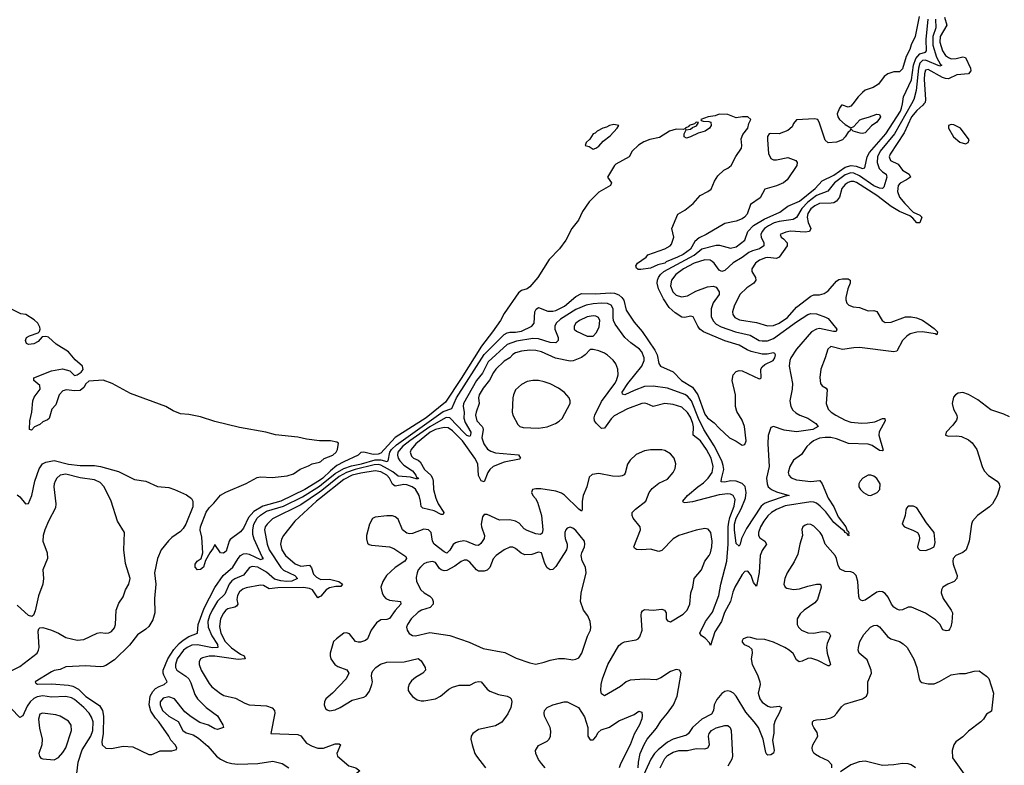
# Model space of a CAD drawing. Header units: inches. Extents: x 1603819 to 1745079, y 385938 to 533966.
# Tile 551 of 561: x 1657908 to 1664780, y 515387 to 520587. Entities that reach past the tile are written whole.
import ezdxf

# ---------------------------------------------------------------- set-up
doc = ezdxf.new("R2010")
doc.units = ezdxf.units.IN
doc.header["$MEASUREMENT"] = 0
for name, color, linetype in [('B6551', 7, 'Continuous'), ('B6561', 7, 'Continuous'), ('B6562', 7, 'Continuous')]:
    doc.layers.add(name, color=color, linetype=linetype)

msp = doc.modelspace()

# ---------------------------------------------------------------- linework, layer by layer
at = {"layer": 'B6551', "color": 5}
for points, elevation in [([(1660000, 517650.3), (1659910, 517661.1), (1659850, 517675.3), (1659692.7, 517692.7), (1659625.6, 517710), (1659442.9, 517742.9), (1659270, 517784.2), (1659170, 517817.9), (1659090, 517834.2), (1659030, 517839), (1658978.5, 517858.5), (1658927.8, 517890), (1658681, 517981), (1658554.3, 518050), (1658490, 518073.3), (1658390, 518065.4), (1658370, 518047.8), (1658357.2, 518022.8), (1658330, 518002.1), (1658290, 517998.5), (1658234.4, 518005.6), (1658210, 517998.4), (1658184.4, 517970), (1658159.8, 517900.2), (1658132.7, 517870), (1658114, 517806), (1658103.4, 517796.6), (1658070, 517781.6), (1658050, 517764.2), (1658012.3, 517747.7), (1657990, 517725.2), (1657978, 517730), (1657978.7, 517790), (1657992.3, 517850), (1658000.7, 517930), (1658010, 517954.8), (1658051.1, 518011.1), (1658050, 518036), (1658006.6, 518070), (1658006, 518090), (1658130, 518137.4), (1658208.1, 518151.9), (1658258.5, 518138.5), (1658290, 518106.8), (1658310, 518110.2), (1658336.8, 518130), (1658351.7, 518148.3), (1658346, 518170), (1658294.7, 518214.7), (1658249.8, 518270), (1658163.6, 518323.6), (1658110, 518373.2), (1658090, 518378.8), (1658064.5, 518375.5), (1658037.1, 518342.9), (1658007.5, 518327.5), (1657970, 518321.2), (1657955.3, 518330), (1657949.5, 518350), (1657955.3, 518370), (1657977.5, 518382.5), (1658036.6, 518403.4), (1658046.5, 518413.5), (1658052.1, 518427.9), (1658050, 518442), (1658034.5, 518470), (1658010, 518493), (1657951.5, 518530), (1657916.8, 518536.8), (1657846, 518570)], 220), ([(1657890, 517273), (1657910, 517259.6), (1657950, 517211.8), (1657970, 517212.7), (1657992.2, 517270), (1658013.1, 517370), (1658044.5, 517455.5), (1658067.1, 517490), (1658090, 517502), (1658150, 517512.9), (1658250, 517488.1), (1658330, 517478.9), (1658430, 517479), (1658472.1, 517472.1), (1658597.2, 517437.2), (1658710, 517380.3), (1658790, 517368.5), (1658870, 517332.3), (1658950, 517323.6), (1658990, 517311.8), (1659073, 517273), (1659107.2, 517247.2), (1659117.4, 517230), (1659116.7, 517190), (1659069, 517070), (1659050, 517038.3), (1659030, 517017.2), (1658970, 516976.3), (1658947.4, 516952.6), (1658896.3, 516890), (1658869.8, 516830), (1658848.4, 516730), (1658859.3, 516650), (1658849.4, 516550.6), (1658851.4, 516450), (1658837.9, 516402.1), (1658810, 516356), (1658790, 516336.9), (1658730, 516296.5), (1658675.5, 516224.5), (1658570, 516122.4), (1658510, 516083.5), (1658490, 516075.3), (1658470, 516073.5), (1658370, 516081.6), (1658230, 516074.9), (1658190, 516056), (1658150, 516048.7), (1658130, 516040.3), (1658017.2, 515970), (1658020.9, 515960.9), (1658032.5, 515952.5), (1658130, 515956.5), (1658250, 515947.4), (1658280.2, 515940.2), (1658317.8, 515917.8), (1658370, 515867.2), (1658464.5, 515804.5), (1658485.9, 515770), (1658494, 515730), (1658490.4, 515609.6), (1658480.9, 515550), (1658483.4, 515530), (1658510, 515508), (1658550, 515505.1), (1658630, 515520.2), (1658697.1, 515517.1), (1658810, 515462.7), (1658830, 515463.7), (1658890, 515487.8), (1658970, 515489.3), (1659002, 515498), (1659006, 515510), (1658994.4, 515530), (1658963.8, 515563.8), (1658950, 515590.4), (1658879.2, 515690), (1658855.4, 515715.4), (1658824.8, 515764.8), (1658811.1, 515810), (1658819.9, 515870), (1658837.7, 515902.3), (1658857, 515923), (1658882, 515938), (1658917.7, 515950), (1658938.2, 515970), (1658915, 516015), (1658910.1, 516030), (1658910.8, 516050), (1658941.8, 516130), (1658984.5, 516195.5), (1659022.3, 516237.7), (1659050, 516260.4), (1659090, 516285.4), (1659149.2, 516310), (1659154.8, 516370), (1659196.5, 516483.5), (1659270, 516628.2), (1659328.5, 516710), (1659395.8, 516770), (1659433.3, 516830), (1659450, 516850.4), (1659470, 516863.1), (1659490, 516865.3), (1659510, 516860.8), (1659590, 516821.6), (1659610, 516829.5), (1659601, 516841), (1659545.3, 516965.3), (1659536, 516996), (1659534.5, 517030), (1659541.5, 517070), (1659565.9, 517110), (1659590, 517132.6), (1659630, 517158.6), (1659750, 517193.7), (1659881.4, 517258.6), (1660000, 517334.7)], 240), ([(1660000, 517374.5), (1659899, 517310), (1659730, 517229.1), (1659605.8, 517194.2), (1659542.5, 517157.5), (1659505.5, 517114.5), (1659470, 517041.5), (1659450, 517015.1), (1659378.4, 516961.6), (1659370.4, 516949.6), (1659350, 516881.2), (1659330, 516866.6), (1659310, 516869.2), (1659270, 516928), (1659259.5, 516900.5), (1659234.9, 516870), (1659204.9, 516815.1), (1659190.3, 516770), (1659170, 516753.3), (1659149.7, 516749.7), (1659132, 516770), (1659134, 516790), (1659146.6, 516810), (1659175.1, 516830), (1659187.8, 516870), (1659178.7, 516978.7), (1659167.7, 517027.7), (1659170, 517050.8), (1659210, 517153), (1659230, 517182), (1659264.4, 517215.6), (1659309.7, 517270.3), (1659347, 517293), (1659490, 517353.1), (1659564.9, 517395.1), (1659590, 517398.9), (1659670, 517394.3), (1659774.5, 517405.5), (1659820.1, 517419.9), (1659867.1, 517452.9), (1659925, 517475), (1659950, 517489.2), (1660000, 517502.3)], 220), ([(1657830, 516036.1), (1657910, 516077.1), (1658029.8, 516170), (1658040.8, 516190), (1658044.8, 516210), (1658037, 516323), (1658041.6, 516338.4), (1658050, 516346.8), (1658070, 516348.2), (1658130, 516330.2), (1658179.3, 516310), (1658230, 516279), (1658310, 516259.6), (1658355.3, 516264.7), (1658450, 516308.7), (1658470, 516313.7), (1658510, 516308.4), (1658530, 516310.5), (1658550, 516320.7), (1658570, 516346), (1658578, 516370), (1658582.5, 516470), (1658601.3, 516518.7), (1658630, 516561.3), (1658647.9, 516610), (1658670.8, 516650), (1658678.8, 516690), (1658646.1, 516793.9), (1658636.1, 516890), (1658638.9, 517010), (1658591.1, 517090), (1658546.6, 517230), (1658496.9, 517330), (1658470, 517359.7), (1658430, 517379), (1658330, 517391.1), (1658230, 517418.1), (1658190, 517409.8), (1658168, 517390), (1658155.5, 517370), (1658148.4, 517350), (1658147.6, 517330), (1658159.7, 517210), (1658158, 517182), (1658110, 517089.5), (1658083.5, 517030), (1658071.9, 516990), (1658071.1, 516950), (1658100.2, 516870), (1658102.3, 516830), (1658070.2, 516750), (1658074.3, 516690), (1658071, 516650), (1658039.2, 516570), (1658016, 516464), (1658004.5, 516435.5), (1657994, 516426), (1657970, 516432.3), (1657890, 516504.5)], 260), ([(1660000, 517292.4), (1659870, 517203.7), (1659673.2, 517106.8), (1659636, 517070), (1659622.7, 517050), (1659616.6, 517030), (1659636.2, 516930), (1659648.6, 516890), (1659730, 516765.7), (1659750, 516748.3), (1659827.8, 516710), (1659846.7, 516690), (1659807.4, 516672.6), (1659770, 516669.7), (1659730, 516673), (1659686.2, 516686.2), (1659630, 516734.1), (1659570, 516768.9), (1659530, 516774.2), (1659513.2, 516766.8), (1659470, 516713.1), (1659410, 516686.7), (1659390, 516673.4), (1659370, 516651.7), (1659340.1, 516579.9), (1659290, 516532.8), (1659252, 516470), (1659233.9, 516430), (1659222.7, 516390), (1659223.8, 516350), (1659250.1, 516290), (1659290.1, 516230), (1659290.8, 516210), (1659253.2, 516206.8), (1659150, 516226.5), (1659110, 516225), (1659076.6, 516210), (1659052.2, 516190), (1659008.6, 516130), (1658995.2, 516090), (1658996.2, 516070), (1659006.1, 516050), (1659068.7, 516008.7), (1659088.3, 515990), (1659103, 515963), (1659130, 515882.3), (1659150, 515850.2), (1659209.6, 515789.6), (1659290, 515731.7), (1659327.2, 515670), (1659330.5, 515650), (1659290, 515637), (1659270, 515640.6), (1659226.3, 515666.3), (1659166.2, 515686.2), (1659104.3, 515724.3), (1659060.6, 515760.6), (1658990, 515851), (1658950, 515865.8), (1658910, 515855.4), (1658889.5, 515830), (1658888.5, 515810), (1658904.8, 515770), (1658950, 515731.2), (1659013.9, 515693.9), (1659046.4, 515630), (1659070, 515614.5), (1659119.2, 515599.2), (1659155.9, 515575.9), (1659221.2, 515521.2), (1659282.7, 515450), (1659310, 515429.6), (1659351.7, 515410), (1659390, 515399.6), (1659430, 515396), (1659570, 515400.6), (1659675.6, 515415.6), (1659739.5, 515399.5), (1659786, 515370)], 260), ([(1660000, 517245.3), (1659980.8, 517230), (1659828.6, 517090), (1659749.7, 516990.3), (1659736.6, 516963.4), (1659728, 516930), (1659737.8, 516890), (1659762.8, 516850), (1659830, 516792.5), (1659870, 516777.1), (1659930, 516784.2), (1659945.3, 516765.3), (1659959.8, 516719.8), (1659979, 516699), (1660000, 516688.7)], 280), ([(1660000, 516562.1), (1659990, 516556.4), (1659951.5, 516611.5), (1659930, 516621.1), (1659890, 516628.4), (1659710, 516625.1), (1659650, 516618.6), (1659610, 516640.3), (1659590, 516643.2), (1659490, 516624.6), (1659464.9, 516615.1), (1659442.4, 516597.6), (1659427.6, 516572.4), (1659424.2, 516544.2), (1659430.2, 516510), (1659422, 516498), (1659409.1, 516490.9), (1659360.4, 516479.6), (1659346.3, 516470), (1659330, 516447.9), (1659310.5, 516409.5), (1659303.7, 516356.3), (1659312, 516310), (1659343.6, 516250), (1659387.1, 516207.1), (1659450, 516162.1), (1659474, 516150), (1659482.8, 516130), (1659433.8, 516126.2), (1659271.4, 516148.6), (1659232, 516148), (1659183.4, 516136.6), (1659170.9, 516129.1), (1659160.7, 516110), (1659160.2, 516090), (1659174, 516050), (1659230, 515957.8), (1659250, 515935.2), (1659310, 515887.2), (1659333.7, 515873.7), (1659414.8, 515854.8), (1659480.4, 515820.4), (1659510, 515810.2), (1659630, 515801), (1659670, 515788.5), (1659685.7, 515770), (1659688.9, 515750), (1659662, 515610), (1659850, 515602.2), (1659870, 515592.8), (1659910, 515542.6), (1659950, 515521.4), (1659990, 515508), (1660000, 515507.8)], 280), ([(1658302.1, 515290), (1658317.2, 515410), (1658344.8, 515495.2), (1658404.3, 515590), (1658418, 515630), (1658420.6, 515690), (1658410, 515723.9), (1658392.9, 515750), (1658356.2, 515790), (1658290, 515846.6), (1658270, 515857.1), (1658230, 515866.1), (1658130, 515863.5), (1658070, 515872.1), (1658030, 515865.3), (1658006.3, 515853.7), (1657980.8, 515830), (1657960.7, 515799.3), (1657930, 515731.3), (1657910, 515721.6), (1657850, 515783.5)], 260)]:
    msp.add_lwpolyline(points, dxfattribs=dict(at, elevation=elevation))
at = {"layer": 'B6551', "color": 5, "elevation": 280}
msp.add_lwpolyline([(1658068.4, 515751.6), (1658050, 515743.6), (1658039.7, 515710), (1658047.5, 515647.5), (1658064.7, 515570), (1658062.2, 515530), (1658042.4, 515470), (1658045.7, 515450), (1658056.7, 515436.7), (1658070, 515432), (1658150, 515424.7), (1658178.3, 515441.7), (1658210, 515477.4), (1658229.8, 515510), (1658270.8, 515630), (1658267.5, 515667.5), (1658250, 515696.3), (1658190, 515730.8), (1658159.6, 515739.6)], close=True, dxfattribs=at)
at = {"layer": 'B6561', "color": 5}
for points, elevation in [([(1664219.2, 520000), (1664211.2, 519990), (1664170, 519954.4), (1664133.7, 519910), (1664082.2, 519797.8), (1663983.3, 519650), (1663977, 519630), (1663985.5, 519605.5), (1664039.4, 519579.4), (1664070, 519538.1), (1664115.9, 519510), (1664125.4, 519490), (1664098, 519470), (1664053.2, 519446.8), (1664040.1, 519430), (1664035.5, 519390), (1664049.7, 519349.7), (1664085.3, 519305.3), (1664144, 519244), (1664190, 519224.4), (1664206, 519210), (1664190, 519169.5), (1664170, 519169.7), (1664142.6, 519202.6), (1664120, 519220), (1664050, 519249.9), (1663990, 519284.9), (1663890, 519360.7), (1663750, 519451.3), (1663730, 519458.4), (1663710, 519458.9), (1663690, 519452.3), (1663670, 519438.2), (1663645.8, 519410), (1663631.3, 519348.7), (1663610, 519320.8), (1663590, 519310.9), (1663571.8, 519308.2), (1663490, 519305), (1663458.8, 519290), (1663430, 519267.2), (1663410, 519235.4), (1663405.4, 519210), (1663411.7, 519171.7), (1663430.7, 519130), (1663420.2, 519110), (1663390, 519104.3), (1663288.6, 519111.4), (1663254.9, 519105.1), (1663215.5, 519090), (1663223.7, 519070), (1663239.6, 519059.6), (1663263.8, 519030), (1663263.8, 519010), (1663210, 518929.9), (1663190, 518921.8), (1663130.7, 518929.3), (1663113.9, 518926.1), (1663071.8, 518910), (1663043.9, 518890), (1663018.6, 518850), (1663017.6, 518830), (1663043.2, 518790), (1663047.1, 518770), (1663031.4, 518750), (1662982.9, 518717), (1662935, 518670), (1662894.8, 518590), (1662882.9, 518550), (1662885.6, 518530), (1662900.2, 518510), (1662933, 518493), (1663050, 518476.4), (1663127.2, 518452.8), (1663170, 518455.4), (1663210, 518470.5), (1663267.7, 518510), (1663330, 518582.2), (1663430, 518660.1), (1663450, 518668.1), (1663491.2, 518668.8), (1663523.1, 518676.9), (1663550, 518696.8), (1663610, 518764), (1663625.6, 518774.4), (1663650, 518779.8), (1663690, 518779.7), (1663705.3, 518770), (1663703.9, 518750), (1663689, 518711), (1663673.4, 518650), (1663673.8, 518633.8), (1663681.3, 518610), (1663696.1, 518596.1), (1663725.1, 518585.1), (1663770, 518579.3), (1663830, 518557.1), (1663870, 518559.3), (1663890, 518552.9), (1663927.1, 518490), (1663950, 518476.5), (1663990, 518477.1), (1664090, 518513.8), (1664130, 518514.6), (1664168.5, 518508.5), (1664210, 518490.5), (1664250, 518464.2), (1664290, 518434), (1664313.1, 518410), (1664310.2, 518389.8), (1664297.4, 518397.4), (1664210, 518409.9), (1664170, 518407.7), (1664124.4, 518395.6), (1664099, 518381), (1664069, 518351), (1664030, 518276.1), (1664010, 518271.4), (1663770, 518299.9), (1663730, 518299.6), (1663650, 518287.7), (1663570, 518308.3), (1663548.1, 518290), (1663531.2, 518230), (1663498.9, 518150), (1663492, 518092), (1663497.4, 518050), (1663510, 518034), (1663536.4, 518016.4), (1663545.1, 518005.1), (1663537.7, 517910), (1663550.8, 517870.7), (1663571.3, 517850), (1663604.4, 517830), (1663670, 517794.3), (1663710, 517780.5), (1663787, 517773), (1663825.1, 517774.9), (1663876.7, 517783.3), (1663930, 517806), (1663946.8, 517806.8), (1663948.7, 517790), (1663908.1, 517711.9), (1663904.7, 517690), (1663934.1, 517585.9), (1663930, 517581.1), (1663910, 517583.8), (1663857.2, 517617.2), (1663830, 517627.1), (1663692.6, 517632.6), (1663610, 517664.8), (1663570, 517672.7), (1663530, 517673.6), (1663490, 517668), (1663449.1, 517650.9), (1663422.3, 517630), (1663402.3, 517610), (1663365.5, 517554.5), (1663310, 517516.3), (1663283.2, 517470), (1663271.4, 517430), (1663276, 517410), (1663292.5, 517392.5), (1663330, 517378.9), (1663430, 517366.3), (1663493.7, 517373.7), (1663509.7, 517349.7), (1663550.5, 517250), (1663590.9, 517190.9), (1663620.6, 517120.6), (1663674.6, 517050), (1663683.6, 517023.6), (1663690, 517020.4), (1663694.3, 517010), (1663693.8, 516993.8), (1663698.8, 516990), (1663690, 516987.1), (1663684.5, 517004.5), (1663670, 517011.3), (1663663.2, 517023.2), (1663650, 517029.9), (1663590, 517081.4), (1663534.9, 517154.9), (1663495.5, 517195.5), (1663470, 517216), (1663450, 517223.3), (1663430, 517223.8), (1663250, 517196.8), (1663190, 517172), (1663155.1, 517150), (1663130, 517127.1), (1663102.2, 517090), (1663079.8, 517050), (1663065.9, 517010), (1663065.3, 516990), (1663074.3, 516974.3), (1663108.1, 516950), (1663121.8, 516930), (1663090, 516886), (1663076.1, 516850), (1663068.5, 516731.5), (1663050, 516637), (1663030, 516662), (1663013.2, 516710), (1663000.2, 516730), (1662990, 516740.6), (1662970, 516739.4), (1662950, 516717.3), (1662899.6, 516630), (1662885.2, 516594.8), (1662868.3, 516530), (1662827.1, 516453), (1662805.7, 516390), (1662760.7, 516319.3), (1662730, 516223.6), (1662722.3, 516242.3), (1662693.6, 516273.6), (1662667.6, 516290), (1662656.5, 516310), (1662694.5, 516390), (1662743.6, 516456.4), (1662788.2, 516571.8), (1662802.1, 516650), (1662843.3, 516810), (1662853.9, 516930), (1662852.8, 517050), (1662856.7, 517083.3), (1662864.5, 517115.5), (1662895.3, 517195.3), (1662901.3, 517241.3), (1662888.9, 517268.9), (1662870, 517277.9), (1662850, 517279.7), (1662790, 517273), (1662605.2, 517225.2), (1662550, 517218), (1662540.9, 517220.9), (1662536.4, 517230), (1662569.9, 517270), (1662640.5, 517330), (1662682, 517358), (1662714.3, 517390), (1662741, 517430), (1662748.7, 517470), (1662733.9, 517530), (1662701.2, 517590), (1662660.8, 517650), (1662609.9, 517690), (1662611.6, 517748.4), (1662607.6, 517770), (1662590, 517815), (1662570, 517848.6), (1662530, 517885.3), (1662470, 517903.6), (1662410, 517909.9), (1662330, 517888.6), (1662288.5, 517908.5), (1662270, 517913), (1662250, 517909.9), (1662150, 517873), (1662056.5, 517823.5), (1662036.2, 517803.8), (1661990, 517738), (1661970, 517735.3), (1661933.7, 517770), (1661920.5, 517790), (1661918.5, 517810), (1661923.5, 517830), (1661970, 517925.1), (1662062.9, 518050), (1662073.8, 518070), (1662085.7, 518110), (1662083.7, 518150), (1662070, 518187.6), (1662050, 518212.6), (1662010, 518248), (1661990, 518262), (1661950, 518278.7), (1661910, 518287.8), (1661890, 518286), (1661856, 518250), (1661830, 518231.8), (1661771.3, 518208.7), (1661750, 518206.8), (1661647.2, 518227.2), (1661550, 518270.3), (1661510, 518280.1), (1661470, 518281.7), (1661410, 518275.4), (1661370, 518264.7), (1661350, 518252.2), (1661330.1, 518229.9), (1661290, 518206.7), (1661231.1, 518148.9), (1661214.2, 518125.8), (1661187.3, 518072.7), (1661142.5, 518017.5), (1661115.6, 517970), (1661109.7, 517950), (1661116.4, 517910), (1661093.4, 517850), (1661090.1, 517830), (1661099.8, 517790), (1661137.2, 517750), (1661140.8, 517740.8), (1661143.6, 517730), (1661134.6, 517670), (1661148.2, 517630), (1661173.2, 517593.2), (1661197, 517577), (1661230, 517566.9), (1661390, 517551.8), (1661404.2, 517530), (1661397.7, 517522.3), (1661290, 517501.5), (1661213.1, 517470), (1661189.8, 517450.2), (1661175.3, 517430), (1661150, 517364.4), (1661130, 517371.7), (1661110, 517407.7), (1661106.1, 517490), (1661086.2, 517530), (1660999.4, 517650), (1660930, 517719.4), (1660899.9, 517739.9), (1660870, 517743.2), (1660810, 517730.2), (1660773.8, 517710), (1660673.1, 517630), (1660639.6, 517590), (1660633.3, 517570), (1660642.8, 517542.8), (1660656.5, 517530), (1660690, 517515), (1660703.2, 517503.2), (1660734.8, 517450), (1660776.9, 517410), (1660790.1, 517390.1), (1660795.4, 517370), (1660797.7, 517310), (1660812, 517250), (1660829.7, 517209.7), (1660868, 517150), (1660863.5, 517136.5), (1660850, 517137), (1660801.7, 517161.7), (1660721.2, 517181.2), (1660711.2, 517191.2), (1660706.9, 517230), (1660696, 517270), (1660670, 517312.8), (1660647.9, 517330), (1660610, 517344.2), (1660590, 517346.4), (1660530, 517333.1), (1660510, 517347.6), (1660489.9, 517390), (1660469.9, 517410), (1660430, 517433.8), (1660390, 517441.6), (1660290, 517424.9), (1660230, 517409.7), (1660170, 517380.9), (1660000, 517245.3)], 280), ([(1664132, 520000), (1664013.9, 519790), (1663913.8, 519670), (1663894.9, 519630), (1663893.2, 519590), (1663906.7, 519550), (1663930, 519526), (1663956.9, 519510), (1663959.3, 519499.3), (1663960.4, 519490), (1663940.3, 519419.7), (1663930.5, 519409.5), (1663910, 519411.2), (1663870, 519427.5), (1663770, 519497.6), (1663730, 519516.9), (1663710, 519519.3), (1663670, 519506), (1663595.8, 519450), (1663549.7, 519390.3), (1663470, 519360.9), (1663410, 519315.4), (1663367.3, 519270), (1663330, 519207), (1663306.1, 519193.9), (1663210, 519180.3), (1663174, 519170), (1663134.4, 519150), (1663106.8, 519130), (1663089.6, 519110), (1663081.5, 519090), (1663083.1, 519070), (1663102.2, 519030), (1663102.7, 519010), (1663073, 518990), (1663023.8, 518976.2), (1662996.9, 518963.1), (1662950, 518928.9), (1662887.7, 518892.3), (1662830, 518837.3), (1662810, 518832), (1662790, 518839.8), (1662754.3, 518890), (1662741.4, 518901.4), (1662727, 518910), (1662690, 518913.5), (1662615.4, 518890), (1662540.8, 518850), (1662487.2, 518810), (1662457.3, 518770), (1662451.8, 518730), (1662466.8, 518690), (1662490, 518665), (1662526.7, 518653.3), (1662570, 518661.8), (1662626.7, 518693.3), (1662710, 518724.6), (1662749.3, 518729.3), (1662770, 518720.8), (1662790.1, 518690.1), (1662789.3, 518670), (1662747.9, 518612.1), (1662735.2, 518570), (1662735.3, 518515.3), (1662750, 518484.3), (1662770, 518464.8), (1662805.3, 518445.3), (1662904.6, 518410), (1663007.5, 518387.5), (1663070, 518350.7), (1663090, 518346.5), (1663128.4, 518348.4), (1663170, 518363.9), (1663330, 518480.5), (1663410, 518530.1), (1663430, 518537.2), (1663470, 518535), (1663533.5, 518513.5), (1663550, 518503.2), (1663612.7, 518430), (1663607.7, 518412.3), (1663587.7, 518412.2), (1663490, 518434.1), (1663470, 518429.4), (1663434.3, 518410), (1663330.1, 518290), (1663291, 518230), (1663283.5, 518210), (1663277.8, 518170), (1663302.3, 518050), (1663299.6, 518010), (1663284.7, 517930), (1663291.1, 517890), (1663304.9, 517864.9), (1663325.3, 517845.3), (1663352.2, 517830), (1663410, 517807.6), (1663465.3, 517770), (1663482.4, 517750), (1663443.8, 517730), (1663330, 517713), (1663244.9, 517724.9), (1663170, 517751.2), (1663150, 517743.7), (1663132, 517688), (1663130.2, 517630), (1663138.6, 517470), (1663119.7, 517390), (1663125.2, 517350), (1663133.3, 517330), (1663155.2, 517310), (1663190, 517295.5), (1663278, 517270), (1663250, 517264.9), (1663134.5, 517225.5), (1663106.5, 517213.5), (1663084.5, 517195.5), (1662981.2, 517038.8), (1662947.2, 516970), (1662938, 516930), (1662930, 516915.6), (1662910, 516934), (1662898.4, 517030), (1662897.8, 517070), (1662908.9, 517110), (1662944.7, 517175.3), (1662973.1, 517250), (1662979.4, 517290), (1662970.8, 517330.8), (1662950, 517353.3), (1662910, 517368.9), (1662870, 517371.1), (1662830, 517362.8), (1662805, 517365), (1662805.9, 517385.9), (1662821.8, 517450), (1662819.1, 517479.1), (1662809.9, 517510), (1662755.9, 517615.9), (1662684, 517730), (1662646.9, 517806.9), (1662596.1, 517930), (1662570, 517960.7), (1662550, 517972.2), (1662430, 518017.5), (1662330, 518032.4), (1662270, 518028.3), (1662197.9, 518002.1), (1662132.7, 517970), (1662115.9, 517975.9), (1662114.5, 517990), (1662152.1, 518050), (1662250, 518170.2), (1662267.6, 518210), (1662266.1, 518230), (1662250.5, 518270), (1662234.8, 518290), (1662172.9, 518332.9), (1662132.5, 518370), (1662064.8, 518464.8), (1662053, 518490), (1662050, 518509.3), (1662050.7, 518570.7), (1662035.8, 518595.8), (1662010, 518607.2), (1661969.5, 518609.5), (1661910, 518605.9), (1661863.2, 518596.8), (1661790, 518567.1), (1661681.9, 518498.1), (1661652.3, 518470), (1661644, 518450), (1661644, 518430), (1661666.4, 518370), (1661666, 518350), (1661650, 518334), (1661610, 518335.4), (1661530, 518360.6), (1661490, 518364.2), (1661375.8, 518344.2), (1661310, 518321), (1661178.4, 518201.6), (1661137.7, 518122.3), (1661096.9, 518070), (1661006, 517910), (1661004, 517890), (1661010.9, 517850.9), (1661008.6, 517808.6), (1661018.5, 517778.5), (1661056.3, 517710), (1661055.8, 517690), (1661050, 517680.3), (1661030, 517688.5), (1661010, 517705.3), (1660910.2, 517810.2), (1660890, 517813.9), (1660880.5, 517810), (1660770, 517747.4), (1660631.8, 517650), (1660581, 517610), (1660548.5, 517570), (1660545.1, 517550), (1660549.4, 517530), (1660561.8, 517510), (1660590, 517481), (1660650, 517441), (1660674.1, 517410), (1660677.8, 517397.8), (1660691.6, 517390), (1660690, 517384.5), (1660675.6, 517384.4), (1660635.7, 517395.7), (1660550, 517403.6), (1660513.4, 517433.4), (1660475.7, 517455.7), (1660430, 517480.1), (1660410, 517485.2), (1660383, 517483), (1660250, 517449.2), (1660190, 517428.9), (1660139.1, 517400.9), (1660016.4, 517303.6), (1660000, 517292.4)], 260), ([(1660000, 517334.7), (1660015.4, 517344.6), (1660110, 517422.4), (1660170, 517456.4), (1660224.7, 517475.3), (1660294.8, 517490), (1660390, 517518.8), (1660430, 517518), (1660470, 517506.6), (1660480.2, 517510), (1660491.7, 517570), (1660503.8, 517590), (1660537.4, 517622.6), (1660865.2, 517854.8), (1660923.5, 517876.5), (1660956, 517950), (1661150, 518252.7), (1661290, 518391.6), (1661310, 518403.1), (1661330, 518407.7), (1661370, 518407.4), (1661410, 518415), (1661483.2, 518450), (1661498.9, 518470), (1661504.2, 518550), (1661512.6, 518567.4), (1661530, 518579.3), (1661595.1, 518555.1), (1661630, 518554.7), (1661650, 518559.5), (1661710, 518589.6), (1661790, 518656.3), (1661830, 518676.7), (1661930, 518674.3), (1662030, 518681.9), (1662058.9, 518678.9), (1662090, 518667.2), (1662110.7, 518650.7), (1662124.2, 518630), (1662142.4, 518562.4), (1662196.7, 518476.7), (1662252.1, 518412.1), (1662341.7, 518281.7), (1662358.2, 518250), (1662369.9, 518189.9), (1662381.3, 518170), (1662470, 518130.8), (1662528.5, 518070), (1662603.3, 518023.3), (1662641.1, 517970), (1662690, 517835.3), (1662709.5, 517810), (1662756.1, 517776.1), (1662790, 517738), (1662862.7, 517670), (1662907.9, 517647.9), (1662950, 517619.3), (1662970, 517624), (1662979.3, 517650), (1662966.3, 517750), (1662950, 517794.9), (1662914.4, 517854.4), (1662903.5, 517890), (1662905.2, 517970), (1662881.6, 518070), (1662887.9, 518110), (1662910, 518134), (1662930, 518139.7), (1662950, 518138.7), (1663070, 518083.1), (1663075.8, 518084.2), (1663083, 518090), (1663082, 518150), (1663090, 518166), (1663110, 518183.1), (1663166.4, 518210), (1663178, 518230), (1663182.6, 518250), (1663178.6, 518258.6), (1663170, 518264.9), (1663126, 518254), (1663090, 518253.8), (1663013.1, 518273.1), (1662984.8, 518284.8), (1662930, 518317.6), (1662830, 518348.5), (1662680.2, 518410), (1662656.1, 518430), (1662641.9, 518450), (1662610, 518514.4), (1662590, 518519.1), (1662550.5, 518509.5), (1662530, 518512.8), (1662482.3, 518542.3), (1662441.1, 518581.1), (1662400.7, 518640.7), (1662365.8, 518710), (1662357.8, 518750), (1662359.2, 518770), (1662366.8, 518790), (1662381.1, 518810), (1662404.1, 518830), (1662615, 518945), (1662670, 518989.9), (1662770, 519014.9), (1662793.8, 519013.8), (1662870, 518993.6), (1662910, 519003.9), (1662968.9, 519050), (1662989.4, 519110), (1663029.3, 519150.7), (1663104.5, 519195.5), (1663214.1, 519245.9), (1663270, 519286.9), (1663350, 519322.3), (1663460.3, 519410), (1663510, 519463.4), (1663590, 519502.2), (1663670, 519557.6), (1663711.2, 519571.2), (1663745.5, 519565.5), (1663790, 519548.8), (1663807.1, 519552.9), (1663824.2, 519630), (1663839.2, 519660.8), (1663952.6, 519790), (1664055.2, 519950), (1664063.6, 519970), (1664068.9, 520000)], 240), ([(1663722.4, 520000), (1663710, 519983.9), (1663690, 519978), (1663651.8, 519991.8), (1663644.4, 519990), (1663630, 519969.2), (1663614, 519930), (1663617.6, 519910), (1663630, 519890.6), (1663670, 519857.3), (1663710, 519832), (1663730, 519842), (1663771.7, 519888.3), (1663790, 519896.4), (1663833.4, 519906.6), (1663890, 519927.7), (1663910, 519926), (1663915.8, 519910), (1663910, 519897.2), (1663890, 519872.3), (1663853.5, 519846.5), (1663810, 519797.2), (1663790, 519792.7), (1663775.5, 519795.5), (1663726, 519810), (1663710, 519826), (1663702, 519810), (1663690, 519802), (1663670.8, 519770), (1663650, 519749), (1663610, 519734), (1663550, 519729), (1663530, 519748), (1663490, 519866), (1663478, 519890), (1663455.9, 519895.9), (1663330, 519887.6), (1663310, 519863.7), (1663300.3, 519839.7), (1663270, 519814.5), (1663210, 519791.1), (1663150, 519794.4), (1663140.4, 519790), (1663128.2, 519771.8), (1663127.4, 519750), (1663133.7, 519653.7), (1663150, 519619.5), (1663170, 519610.3), (1663190, 519608.7), (1663270, 519626.8), (1663324.7, 519604.7), (1663334, 519590), (1663331.3, 519570), (1663264.9, 519470), (1663238.8, 519450), (1663190, 519428), (1663110, 519406), (1663075.8, 519344.2), (1663010, 519299.3), (1662984.7, 519230), (1662967.6, 519210), (1662950, 519198.5), (1662910, 519181.1), (1662830, 519166.4), (1662699.6, 519090), (1662650, 519066.4), (1662620.4, 519039.6), (1662590, 518985.8), (1662538.8, 518950), (1662500.2, 518930), (1662421.5, 518898.5), (1662410.2, 518890), (1662362.3, 518877.7), (1662310, 518853.5), (1662244.1, 518844.1), (1662224.7, 518844.7), (1662214, 518854), (1662209.3, 518870), (1662221.2, 518890), (1662281.2, 518930), (1662293.2, 518946.8), (1662411.7, 518988.3), (1662449, 519010), (1662458, 519022), (1662474.5, 519070), (1662459.6, 519130), (1662500.9, 519230), (1662550, 519259.3), (1662610, 519304.2), (1662658.2, 519361.8), (1662711.6, 519388.4), (1662734.3, 519405.7), (1662758, 519462), (1662781.7, 519498.3), (1662821.8, 519538.2), (1662850, 519551.1), (1662873.2, 519570), (1662906.2, 519633.8), (1662945.1, 519690), (1662948.7, 519710), (1662943.4, 519756.6), (1662954.6, 519785.4), (1662989.7, 519830), (1662997, 519863), (1663010.8, 519890.8), (1662990, 519909.3), (1662954, 519910), (1662910, 519902.7), (1662850, 519926), (1662790, 519928.7), (1662762.8, 519917.2), (1662714, 519910), (1662662, 519890), (1662663.6, 519883.6), (1662679.6, 519879.6), (1662718, 519878), (1662732.7, 519872.7), (1662734, 519850), (1662722, 519830), (1662692, 519810), (1662644, 519796), (1662590, 519769), (1662562, 519762), (1662546, 519770), (1662546, 519790), (1662560.4, 519819.6), (1662590, 519824.7), (1662604, 519836), (1662632.7, 519847.3), (1662646, 519870), (1662630, 519873.2), (1662618.8, 519861.2), (1662581, 519850), (1662578.8, 519841.2), (1662554, 519830), (1662558, 519822), (1662550, 519826), (1662538, 519822), (1662490, 519822.7), (1662444.7, 519810), (1662374, 519766), (1662307.5, 519752.5), (1662265.2, 519734.8), (1662227.5, 519712.5), (1662182, 519670), (1662162, 519630), (1662070, 519579), (1662061, 519570), (1662012, 519490), (1662038, 519450), (1662030.8, 519430), (1661950, 519383.6), (1661883.2, 519316.8), (1661836.5, 519250), (1661808, 519190), (1661762, 519130), (1661720.5, 519050), (1661676.3, 518990), (1661604.7, 518915.3), (1661524.7, 518790), (1661470, 518725.2), (1661450, 518709.3), (1661410, 518699), (1661390, 518682), (1661290, 518538.7), (1661263.2, 518490), (1661208.4, 518410), (1661130.7, 518309.3), (1660990, 518084.4), (1660879.9, 517920.1), (1660744.9, 517810), (1660530, 517673.2), (1660430, 517564), (1660410, 517557.6), (1660375.5, 517555.5), (1660310, 517571.9), (1660290, 517568.2), (1660270.3, 517550), (1660170, 517504), (1660123, 517477), (1660078.3, 517441.7), (1660024.2, 517390), (1660000, 517374.5)], 220), ([(1664817.5, 517817.5), (1664776.8, 517836.8), (1664686.8, 517866.8), (1664596.4, 517936.4), (1664530, 517972.5), (1664490, 517987.6), (1664457.6, 517982.4), (1664438.7, 517970), (1664426.3, 517953.7), (1664416.1, 517910), (1664426.7, 517870), (1664449.2, 517830), (1664451.1, 517810), (1664446.5, 517793.5), (1664421.3, 517758.7), (1664374.9, 517710), (1664371, 517690), (1664390, 517681.6), (1664450, 517684.9), (1664480.9, 517680.9), (1664530, 517657.3), (1664555.6, 517635.6), (1664588.8, 517588.8), (1664626, 517470), (1664640.6, 517440.6), (1664670, 517408), (1664730.7, 517370), (1664745.5, 517350), (1664748.4, 517330), (1664730.3, 517270), (1664697.6, 517210), (1664678, 517190), (1664592.4, 517130), (1664558.4, 517090), (1664551.7, 517068.3), (1664535.8, 516950), (1664513.7, 516890), (1664490, 516871.8), (1664441, 516850), (1664424, 516830), (1664420.5, 516810), (1664423.1, 516790), (1664445.2, 516730), (1664450.3, 516710), (1664448.8, 516690), (1664431, 516669), (1664385.5, 516650), (1664352.4, 516630), (1664341.1, 516610), (1664339.6, 516590), (1664353.8, 516550), (1664410.2, 516470), (1664419.2, 516450), (1664414.7, 516385.3), (1664408, 516352), (1664400.8, 516339.2), (1664390, 516328), (1664375.2, 516324.7), (1664351.1, 516331.1), (1664330.6, 516370.6), (1664300.8, 516400.8), (1664230, 516448), (1664131.8, 516490), (1664110, 516489.8), (1664070, 516471.6), (1664050, 516469.8), (1664030, 516476.2), (1664010, 516489.8), (1663993.6, 516510), (1663970, 516559.6), (1663950, 516586), (1663930, 516598), (1663910, 516600.5), (1663890, 516595.4), (1663810, 516539.8), (1663790, 516533.8), (1663779.6, 516539.6), (1663770, 516548.2), (1663764.9, 516564.9), (1663758.7, 516670), (1663746.1, 516710), (1663727.8, 516730), (1663710, 516736.1), (1663670, 516739.4), (1663636, 516756), (1663620.7, 516780.7), (1663609.9, 516829.9), (1663600.2, 516850), (1663530.9, 516930), (1663510, 516989.7), (1663496.1, 517010), (1663450, 517056.1), (1663430, 517067.7), (1663410, 517069.8), (1663390, 517062), (1663373.8, 517050), (1663367.9, 517032.1), (1663371.5, 516990), (1663353.9, 516930), (1663340.4, 516859.6), (1663314.1, 516805.9), (1663264.1, 516730), (1663248.3, 516690), (1663240.9, 516650), (1663250.1, 516630.1), (1663262.9, 516622.9), (1663310, 516612.5), (1663350, 516618.5), (1663410, 516637.6), (1663470.7, 516650.7), (1663498.4, 516650), (1663501.6, 516630), (1663477.3, 516542.7), (1663458.7, 516521.3), (1663383.9, 516470), (1663355.6, 516444.4), (1663335.9, 516410), (1663334.5, 516370), (1663343.2, 516350), (1663364, 516330), (1663410, 516310.2), (1663450, 516307.9), (1663510, 516320.6), (1663538, 516318), (1663558.4, 516310), (1663567.4, 516290), (1663544.2, 516235.8), (1663539.4, 516210), (1663544.4, 516170), (1663568.2, 516090), (1663559.1, 516080.9), (1663550, 516080.4), (1663478.9, 516118.9), (1663430, 516133.9), (1663410, 516131.2), (1663370, 516113.3), (1663349.2, 516109.2), (1663330, 516122.6), (1663306.1, 516166.1), (1663278.9, 516190), (1663247.9, 516210), (1663170, 516246.8), (1663110, 516264.4), (1663050, 516266), (1663010, 516279.6), (1662990, 516280.7), (1662958.8, 516270), (1662950, 516255.3), (1662950, 516246.8), (1662964, 516230), (1662997, 516217), (1663017.4, 516197.4), (1663019.6, 516170), (1663013.5, 516130), (1663019.8, 516090), (1663057.6, 516017.6), (1663074.4, 515970), (1663076.2, 515950), (1663063.6, 515890), (1663074, 515850), (1663090, 515828.6), (1663130, 515799.4), (1663150, 515793.9), (1663210, 515799.5), (1663225.5, 515790), (1663210.2, 515750), (1663180.7, 515699.3), (1663171.8, 515670), (1663171.6, 515611.6), (1663163, 515563), (1663173.6, 515490), (1663168.7, 515471.3), (1663150, 515460.5), (1663130, 515458.4), (1663123.3, 515463.3), (1663115.8, 515475.8), (1663097.4, 515570), (1663063.9, 515650), (1663035.4, 515690), (1662977.1, 515757.1), (1662910, 515868.5), (1662889.8, 515890), (1662870, 515902.3), (1662850, 515906), (1662830, 515901.1), (1662810, 515887.9), (1662774.3, 515845.7), (1662756.2, 515810), (1662750.8, 515769.2), (1662736.6, 515743.4), (1662670, 515708), (1662604.8, 515650), (1662576.5, 515610), (1662561.4, 515598.6), (1662468.6, 515570), (1662430, 515548), (1662363.8, 515496.2), (1662340.1, 515470), (1662313.6, 515430), (1662250, 515293.2)], 320), ([(1660000, 517502.3), (1660010, 517505), (1660033.6, 517526.4), (1660094.6, 517550), (1660117.1, 517570), (1660125.6, 517590), (1660133.8, 517633.8), (1660120.9, 517640.9), (1660077.2, 517650), (1660010, 517649.1), (1660000, 517650.3)], 220), ([(1662224.8, 515370), (1662226.2, 515410), (1662238, 515470), (1662266.4, 515533.6), (1662288.1, 515570), (1662353.3, 515646.7), (1662383.9, 515696.1), (1662429.9, 515750), (1662470.5, 515810), (1662496.1, 515870), (1662524, 516030), (1662513.6, 516050), (1662490, 516054.8), (1662450, 516042.4), (1662382.1, 515997.9), (1662350, 515984), (1662270, 515988), (1662170, 515981.5), (1662141.6, 515970), (1662102.5, 515937.6), (1661990, 515871.2), (1661970, 515885.1), (1661964.2, 515910), (1661967, 515950), (1661976.1, 515990), (1662012.5, 516090), (1662090, 516222.6), (1662110, 516239.7), (1662130, 516247.8), (1662210, 516261.6), (1662226, 516270), (1662236.9, 516283.1), (1662253.4, 516330), (1662245.9, 516434.1), (1662247.5, 516452.5), (1662255, 516465), (1662270, 516474.2), (1662328.8, 516468.8), (1662390, 516475.4), (1662407.7, 516470), (1662420.7, 516450), (1662421.6, 516410), (1662430, 516394.3), (1662450, 516387.9), (1662538.2, 516441.8), (1662566.5, 516470), (1662585.6, 516510), (1662591.6, 516590), (1662605.9, 516630), (1662616.2, 516690), (1662666.4, 516750), (1662689.9, 516810), (1662721.3, 516850), (1662730, 516868.2), (1662740.1, 516910), (1662740.4, 516950), (1662731.9, 517011.9), (1662713.1, 517033.1), (1662690, 517038.2), (1662630, 517027.6), (1662510, 516990.5), (1662470, 516966.9), (1662390, 516886.5), (1662370, 516877.3), (1662310, 516895.2), (1662250.4, 516890.4), (1662213.4, 516893.4), (1662200.5, 516900.5), (1662194.8, 516910), (1662240.2, 517030), (1662239.4, 517050), (1662190.5, 517110), (1662182, 517130), (1662184.1, 517150), (1662205.5, 517174.5), (1662277.7, 517230), (1662302.3, 517290), (1662323.3, 517316.7), (1662370, 517354.6), (1662430, 517383.2), (1662469.8, 517430), (1662483.3, 517456.7), (1662488.6, 517490), (1662475.4, 517530), (1662450, 517559.7), (1662410, 517583.5), (1662390, 517588.4), (1662310, 517586.4), (1662270, 517579.3), (1662210, 517554.2), (1662170, 517516.4), (1662150, 517487.6), (1662134.2, 517425.8), (1662126.4, 517413.6), (1662113.9, 517406.1), (1662090, 517402), (1662044.9, 517404.9), (1661950, 517422.6), (1661904.9, 517415.1), (1661883.7, 517396.3), (1661867.9, 517330), (1661840.7, 517270), (1661835.2, 517230), (1661835.2, 517170), (1661830, 517160.5), (1661810, 517173.3), (1661710, 517271.5), (1661690, 517285.2), (1661650, 517298), (1661545.2, 517314.8), (1661510, 517315.8), (1661488.2, 517310), (1661480.3, 517290), (1661489.1, 517270), (1661508.5, 517248.5), (1661522.6, 517222.6), (1661550.5, 517130.5), (1661559.4, 517030), (1661554.6, 517005.4), (1661542.8, 516997.2), (1661510, 517000.9), (1661450, 517024.6), (1661430, 517036.8), (1661395.4, 517075.4), (1661370, 517090.4), (1661330, 517098.7), (1661258, 517098), (1661170, 517137.1), (1661150, 517136.9), (1661139.1, 517120.9), (1661130.2, 517070), (1661132.4, 517050), (1661153.1, 516990), (1661149.5, 516970), (1661126.6, 516933.4), (1661110, 516920.6), (1661090, 516923.6), (1661030, 516948.5), (1661008.1, 516951.9), (1660970, 516946.7), (1660950, 516939), (1660933.7, 516926.3), (1660910, 516888.2), (1660890, 516867.9), (1660870, 516875), (1660800.6, 516930), (1660789.9, 516950), (1660779.9, 517010), (1660761.7, 517030), (1660730, 517034.1), (1660650, 517004.9), (1660630, 517002.4), (1660610, 517006), (1660579.4, 517030), (1660550, 517103.5), (1660530, 517120.2), (1660510, 517126), (1660470, 517126.6), (1660390, 517116.8), (1660371.3, 517108.7), (1660350.9, 517069.1), (1660328.2, 516990), (1660327.8, 516967.8), (1660336.2, 516936.2), (1660347.2, 516927.2), (1660362.9, 516922.9), (1660490, 516911.4), (1660519.1, 516899.1), (1660604.6, 516844.6), (1660608.8, 516830), (1660596.8, 516810), (1660530, 516766.1), (1660468.7, 516710), (1660442.6, 516670), (1660429.2, 516630), (1660439.2, 516590), (1660448.4, 516570), (1660464.7, 516550), (1660490, 516538.8), (1660566, 516530), (1660568.2, 516510), (1660530, 516467), (1660490, 516411.8), (1660470, 516404.1), (1660430, 516402), (1660399.1, 516380.9), (1660360.5, 516330), (1660335.3, 516270), (1660321.3, 516258.7), (1660287, 516247), (1660270, 516246.2), (1660251.7, 516251.7), (1660210, 516303.5), (1660190, 516311.8), (1660170, 516308), (1660118.9, 516270), (1660099.6, 516250), (1660076.5, 516170), (1660074.9, 516150), (1660080.5, 516130), (1660108.4, 516090), (1660130, 516076.9), (1660192.6, 516052.6), (1660206.4, 516030), (1660186.3, 515990), (1660090.5, 515889.5), (1660046, 515850), (1660035, 515830), (1660032.9, 515810), (1660043.6, 515783.6), (1660053.9, 515773.9), (1660070, 515768.1), (1660110, 515774.1), (1660145.1, 515790), (1660230, 515840.7), (1660310, 515862.7), (1660327.2, 515872.8), (1660350, 515904.4), (1660366.2, 515950), (1660369.7, 515970), (1660364.7, 516010), (1660366.3, 516030), (1660373.5, 516046.5), (1660393.7, 516070), (1660427.1, 516092.9), (1660470, 516106.7), (1660592, 516108), (1660690, 516131.2), (1660710, 516114.9), (1660739.3, 516070), (1660740.5, 516050), (1660723, 516030), (1660670, 515999.1), (1660642.5, 515977.5), (1660626.4, 515953.6), (1660619.3, 515930), (1660620.2, 515910), (1660630.3, 515890), (1660650, 515867.6), (1660683.6, 515843.6), (1660710, 515836.9), (1660730, 515837.6), (1660810, 515850.3), (1660845.1, 515870), (1660902.7, 515917.3), (1660928.3, 515931.7), (1660974.8, 515945.3), (1661050, 515946.4), (1661090, 515967.1), (1661110, 515972.3), (1661130, 515968.9), (1661170, 515918), (1661190, 515903.6), (1661250, 515880.7), (1661310.2, 515870.2), (1661330, 515861.3), (1661339.5, 515850), (1661344.4, 515830), (1661335.2, 515790), (1661314.6, 515745.4), (1661272.5, 515687.5), (1661230, 515662), (1661110, 515637.7), (1661071, 515610), (1661059.3, 515590), (1661058, 515570), (1661066.5, 515530), (1661084.9, 515470), (1661095.6, 515450), (1661160.3, 515370)], 320), ([(1660000, 516688.7), (1660010, 516683.8), (1660070, 516684.8), (1660136.3, 516670), (1660161.1, 516650), (1660150, 516634), (1660114.4, 516634.4), (1660070, 516625.2), (1660047.8, 516612.2), (1660010, 516567.7), (1660000, 516562.1)], 280), ([(1663576.3, 515370), (1663576.3, 515390), (1663550, 515419.3), (1663490, 515445.7), (1663462.6, 515462.6), (1663451.7, 515471.7), (1663442.4, 515490), (1663438.4, 515510), (1663443, 515530), (1663479.1, 515590), (1663475.2, 515615.2), (1663451, 515650), (1663442.8, 515670), (1663442.8, 515690), (1663450, 515699), (1663470, 515705.2), (1663530, 515709.6), (1663570, 515718), (1663592.7, 515730), (1663612.4, 515750), (1663644.4, 515795.6), (1663666.1, 515813.9), (1663790, 515850.9), (1663819.5, 515870), (1663827.1, 515892.9), (1663828.9, 515970), (1663853.4, 516030), (1663852, 516050), (1663822.2, 516122.2), (1663768.4, 516170), (1663760.3, 516190), (1663761.7, 516210), (1663772.9, 516250), (1663800.7, 516299.3), (1663847, 516350), (1663870, 516363.5), (1663890, 516364.7), (1663910, 516353), (1663966.2, 516286.2), (1663988.8, 516268.8), (1664050, 516249.7), (1664075.2, 516235.2), (1664102.9, 516210), (1664148.6, 516128.6), (1664169.7, 516070), (1664185.1, 515990), (1664193.7, 515973.7), (1664205.1, 515965.1), (1664250, 515955.1), (1664290, 515956.4), (1664329.3, 515970.7), (1664410, 516018.7), (1664466.8, 516026.8), (1664510, 516027.3), (1664570, 516043.5), (1664605.1, 516045.1), (1664657.2, 516010), (1664671.9, 515991.9), (1664705.6, 515890), (1664690, 515766), (1664656.5, 515743.5), (1664636, 515710), (1664616, 515690), (1664530, 515626.4), (1664490, 515584.9), (1664442, 515550), (1664427.6, 515530), (1664415.6, 515490), (1664419.3, 515439.3), (1664512.7, 515310)], 340), ([(1661576.3, 515370), (1661550, 515400.7), (1661529, 515429), (1661510.6, 515470), (1661508.4, 515491.6), (1661530, 515525.2), (1661590, 515555.1), (1661604.9, 515570), (1661612.7, 515590), (1661614.6, 515625.4), (1661610.4, 515650), (1661570.7, 515730), (1661568, 515750), (1661570.7, 515770), (1661588.8, 515791.2), (1661630.4, 515809.6), (1661709.4, 515829.4), (1661730, 515829.5), (1661809.2, 515790), (1661850, 515725.2), (1661873.3, 515650), (1661874.5, 515590), (1661890, 515564.5), (1661910, 515565.1), (1661915.5, 515570), (1661930, 515586.6), (1661944.7, 515615.3), (1661965.8, 515634.2), (1662025.4, 515654.5), (1662090, 515698.3), (1662198, 515742), (1662230, 515764), (1662250, 515758), (1662253.4, 515733.4), (1662250, 515712), (1662233.7, 515670), (1662196.4, 515603.6), (1662168.4, 515530), (1662101.9, 515398.1), (1662093.2, 515370)], 340), ([(1662379.6, 515370), (1662410, 515434.2), (1662430, 515455.9), (1662470, 515479.5), (1662510, 515490.4), (1662570, 515489.9), (1662630, 515503.7), (1662690, 515501.8), (1662711.8, 515508.2), (1662721.8, 515530), (1662715.2, 515590), (1662719.7, 515610), (1662736.5, 515630), (1662770, 515647.6), (1662830, 515664.7), (1662850, 515664.5), (1662866.6, 515650), (1662875.1, 515630), (1662883.5, 515450), (1662878.7, 515430), (1662850, 515382)], 340), ([(1660000, 515507.8), (1660030, 515507.3), (1660110, 515537.1), (1660137.8, 515537.8), (1660148.2, 515530), (1660121.5, 515470), (1660125.8, 515450), (1660204.6, 515384.6), (1660253.4, 515370), (1660283.1, 515350), (1660260.2, 515330), (1660208.8, 515310), (1660098.4, 515290), (1660062.2, 515270), (1660051.7, 515248.3), (1660048.6, 515210), (1660057.5, 515137.5), (1660085.4, 515030), (1660085.2, 515010), (1660073.3, 514986.7), (1660070, 514986), (1660050, 515011.1), (1660020.1, 515060.1), (1660000, 515078.4)], 280), ([(1664160.7, 515370), (1664130, 515390.4), (1664110, 515397.6), (1664070, 515400.3), (1664009.7, 515390.3), (1663930, 515386), (1663810, 515416), (1663767.4, 515412.6), (1663709.8, 515390.2), (1663637.7, 515342.3)], 340)]:
    msp.add_lwpolyline(points, dxfattribs=dict(at, elevation=elevation))
for points, elevation in [([(1662056.1, 519856.1), (1662025.5, 519850), (1662003.5, 519836.5), (1661978.8, 519830), (1661939.1, 519810), (1661925.1, 519794.9), (1661911, 519790), (1661886.7, 519753.3), (1661862, 519730), (1661854, 519710), (1661882, 519702), (1661910, 519684.7), (1661930, 519691), (1661950, 519706), (1661981.2, 519738.8), (1662030, 519776), (1662079.3, 519830), (1662089, 519850)], 220), ([(1664410, 519856), (1664392, 519850), (1664391, 519830), (1664426, 519770), (1664470, 519733), (1664510, 519720.7), (1664528.7, 519730), (1664535.3, 519750), (1664474.5, 519830), (1664427.3, 519852.7)], 320), ([(1661910, 518521.9), (1661870, 518514.9), (1661815.2, 518490), (1661790.2, 518470), (1661777.7, 518450), (1661778.8, 518430), (1661794.6, 518414.6), (1661870, 518379.2), (1661910, 518381.1), (1661935, 518405), (1661953.8, 518446.2), (1661957.8, 518490), (1661948.5, 518510), (1661930, 518519.5)], 280), ([(1661490, 518071.9), (1661450, 518062.9), (1661410, 518044.1), (1661370, 518004.7), (1661354, 517970), (1661350.2, 517949.8), (1661346, 517850), (1661351.3, 517830), (1661384.1, 517764.1), (1661399.3, 517750), (1661423.2, 517743.2), (1661530, 517739.6), (1661590, 517748.4), (1661647.4, 517770), (1661673.7, 517786.3), (1661693.8, 517806.2), (1661749.9, 517910), (1661751.2, 517930), (1661743.4, 517950), (1661710, 517988.2), (1661670, 518018), (1661610, 518048.2), (1661570, 518061), (1661530, 518069.9)], 320), ([(1663830, 517410.8), (1663794, 517390), (1663775.3, 517370), (1663764.9, 517350), (1663766.3, 517330), (1663777, 517310), (1663797.1, 517290), (1663830, 517272), (1663850, 517268.9), (1663892.3, 517290), (1663912, 517310), (1663914.7, 517350), (1663890, 517387.6), (1663870, 517403.1), (1663850, 517410.8)], 320), ([(1664145.7, 517194.3), (1664110, 517193.6), (1664098.4, 517181.6), (1664093.3, 517166.7), (1664087.7, 517130), (1664068.7, 517068.7), (1664084, 517050), (1664145.9, 517025.9), (1664174, 517010), (1664186, 516990), (1664188.4, 516970), (1664174.8, 516910), (1664178.8, 516898.8), (1664190, 516887.3), (1664230, 516885.5), (1664264.1, 516895.9), (1664290, 516912), (1664298, 516942), (1664291.3, 517010), (1664237.3, 517077.2), (1664170, 517183.6)], 320), ([(1661750, 517047), (1661730, 517041.2), (1661720.7, 517030), (1661713, 517010), (1661712.7, 516990), (1661714.4, 516970), (1661728.7, 516930), (1661730.4, 516910), (1661725.3, 516890), (1661650, 516774.5), (1661630, 516754), (1661610, 516749.5), (1661590, 516764.5), (1661574.1, 516794.1), (1661549.7, 516869.7), (1661530, 516873.5), (1661483.6, 516856.4), (1661434.6, 516854.6), (1661407.8, 516867.8), (1661370, 516899.1), (1661350, 516908.3), (1661330, 516909.7), (1661290, 516890.9), (1661233.7, 516850), (1661213.8, 516826.2), (1661190, 516767.8), (1661171.5, 516748.5), (1661150, 516741.4), (1661110, 516742), (1661095.6, 516750), (1661050, 516804.7), (1661030, 516817.2), (1661010, 516817.2), (1660990, 516808.5), (1660944.6, 516775.4), (1660890, 516746.4), (1660870, 516743), (1660850, 516749.8), (1660839.2, 516759.2), (1660810, 516802.6), (1660790, 516808.7), (1660750, 516802.4), (1660730, 516791.9), (1660705.2, 516770), (1660690.2, 516750), (1660682.2, 516730), (1660676.5, 516696.5), (1660677.6, 516670), (1660708.9, 516610), (1660731.6, 516590), (1660770, 516567.7), (1660787, 516550), (1660794.6, 516530), (1660793.6, 516510), (1660772.2, 516487.8), (1660712.4, 516470), (1660690, 516455.9), (1660641.2, 516410), (1660614.3, 516370), (1660608.9, 516350), (1660612.2, 516330), (1660625.7, 516305.7), (1660650, 516291.7), (1660670, 516290.2), (1660770, 516313.2), (1660910, 516292.2), (1661045.1, 516245.1), (1661142.8, 516202.8), (1661294.6, 516174.6), (1661373.9, 516133.9), (1661470, 516102), (1661510, 516093.1), (1661570, 516105.7), (1661610, 516121.1), (1661670, 516132.2), (1661710, 516132.4), (1661770, 516123.1), (1661790, 516126.7), (1661810, 516137.1), (1661832.6, 516170), (1661872.3, 516287.7), (1661892, 516330), (1661895.1, 516350), (1661889.3, 516390), (1661872.7, 516430), (1661843.7, 516470), (1661823.6, 516530), (1661828.3, 516588.3), (1661862.3, 516730), (1661858.3, 516770), (1661833.5, 516813.5), (1661826.3, 516850), (1661831.1, 516870), (1661850.8, 516910), (1661853.8, 516930), (1661850, 516951.1), (1661790, 517026), (1661770, 517040.5)], 340)]:
    msp.add_lwpolyline(points, close=True, dxfattribs=dict(at, elevation=elevation))
at = {"layer": 'B6562', "color": 5}
for points, elevation in [([(1664185.8, 520610), (1664159.3, 520470), (1664130, 520410.9), (1664120.8, 520379.2), (1664094.6, 520330), (1664070, 520243.7), (1664050, 520222.9), (1664010, 520224.2), (1663966.9, 520210), (1663941.5, 520190), (1663901.9, 520138.1), (1663866, 520114), (1663810, 520095.3), (1663790, 520080.1), (1663760.9, 520050), (1663722.4, 520000)], 220), ([(1664068.9, 520000), (1664077.7, 520050), (1664133, 520167), (1664147.3, 520270), (1664163, 520317), (1664190, 520349.4), (1664230, 520360.7), (1664236.7, 520370), (1664234.9, 520450), (1664250.1, 520589.9)], 240), ([(1664300.3, 520590), (1664302.4, 520530), (1664280.8, 520470), (1664282.2, 520410), (1664306.3, 520326.3), (1664335.7, 520275.7), (1664344.9, 520270), (1664330, 520262.8), (1664230, 520304.4), (1664210, 520302.9), (1664190, 520284.4), (1664180.6, 520250), (1664165.7, 520094.3), (1664148.9, 520030), (1664132, 520000)], 260), ([(1664363.9, 520603.9), (1664379.5, 520550), (1664332.8, 520470), (1664330.7, 520430), (1664348, 520370), (1664370, 520338), (1664390, 520322.4), (1664410, 520314.9), (1664444.2, 520315.8), (1664490, 520327.5), (1664510, 520322.4), (1664543.6, 520250), (1664546.1, 520230), (1664530.5, 520209.5), (1664450, 520202.1), (1664390, 520174.7), (1664370, 520175.8), (1664350, 520184.8), (1664250, 520240.8), (1664230, 520233.9), (1664223.2, 520210), (1664221.1, 520170), (1664229.7, 520030), (1664227.2, 520010), (1664219.2, 520000)], 280)]:
    msp.add_lwpolyline(points, dxfattribs=dict(at, elevation=elevation))

doc.saveas('drawing.dxf')
